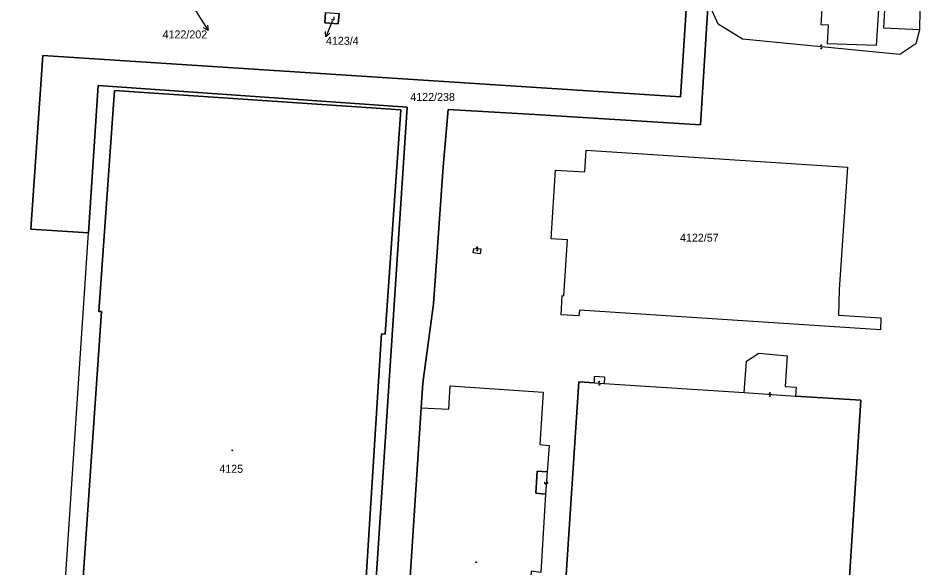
# Model space of a CAD drawing. Extents: x -598233 to -596890, y -1157848 to -1156431.
# Drawn here: x -598049.8 to -597858.2, y -1157728 to -1157611.2 of the extents above; entities that cross this region are included whole.
import ezdxf

# ---------------------------------------------------------------- set-up
doc = ezdxf.new("R2010")
doc.units = 0
for name, color, linetype in [('Level 1', 7, 'Continuous'), ('Level 13', 7, 'Continuous'), ('Level 3', 7, 'Continuous'), ('Level 4', 7, 'Continuous'), ('Level 5', 7, 'Continuous'), ('Level 57', 7, 'Continuous'), ('Level 60', 7, 'Continuous'), ('Vrstva 60', 7, 'Continuous')]:
    doc.layers.add(name, color=color, linetype=linetype)

msp = doc.modelspace()

# ---------------------------------------------------------------- linework, layer by layer
at = {"layer": 'Level 1'}
for points in [[(-597906.18, -1157583.28), (-597909.06, -1157627.95), (-598044.6, -1157619.18), (-598047.12, -1157656.06), (-598034.89, -1157656.85)], [(-597867, -1157609.41), (-597867.48, -1157617.05), (-597877.85, -1157616.75), (-597877.6, -1157612.76), (-597879.16, -1157612.66), (-597878.98, -1157609.3), (-597877.38, -1157609.4), (-597875.83, -1157585.25)], [(-597964.2, -1157694.04), (-597963.85, -1157688.75), (-597961.55, -1157671.94), (-597959.51, -1157642.87), (-597958.41, -1157630.64), (-597940.04, -1157631.73), (-597904.85, -1157633.91), (-597903.17, -1157607.81)], [(-597984.48, -1157610.09), (-597984.63, -1157612.24), (-597981.79, -1157612.44), (-597981.64, -1157610.29)], [(-597858.3, -1157613.77), (-597865.87, -1157613.39), (-597865.62, -1157609.5), (-597867, -1157609.41)], [(-597866.95, -1157609.01), (-597858.19, -1157609.5), (-597858.3, -1157613.77)], [(-598039.27, -1157779.68), (-597979.3, -1157783.98), (-597972.63, -1157678.32), (-597971.83, -1157678.39), (-597968.5, -1157630.72), (-598029.32, -1157626.61), (-598032.66, -1157673.56), (-598032.09, -1157673.58), (-598036.96, -1157743.37), (-598037.69, -1157743.34), (-598038.54, -1157756.19), (-598037.74, -1157756.24), (-598037.94, -1157759.53)], [(-598034.89, -1157656.85), (-598032.81, -1157625.6), (-597967.14, -1157630.18), (-597977.32, -1157784.11)], [(-597935.63, -1157643.54), (-597929.41, -1157643.91), (-597929.11, -1157639.33), (-597873.56, -1157642.93), (-597875.35, -1157668.87), (-597875.52, -1157674.33), (-597866.52, -1157674.93), (-597866.61, -1157677.44), (-597930.51, -1157673.26), (-597930.65, -1157674.45), (-597934.45, -1157674.26), (-597934.25, -1157670.19), (-597933.85, -1157670.21), (-597933.12, -1157658.31), (-597936.57, -1157658.11), (-597935.63, -1157643.54)], [(-598039.85, -1157788.33), (-598043.6, -1157788.06), (-598034.89, -1157656.85)], [(-597895.52, -1157690.8), (-597895.08, -1157684.12), (-597892.42, -1157682.39), (-597886.39, -1157683.01), (-597886.81, -1157689.5), (-597884.5, -1157689.65), (-597884.62, -1157691.51)], [(-597927.38, -1157688.73), (-597930.68, -1157688.52), (-597936.67, -1157780.19), (-597932.01, -1157780.5), (-597931.98, -1157779.93), (-597906.97, -1157781.59), (-597902.14, -1157781.97), (-597896.18, -1157782.3), (-597896.23, -1157782.9), (-597891.85, -1157783.08), (-597891.49, -1157777.6), (-597876.31, -1157778.64), (-597870.79, -1157692.41), (-597884.62, -1157691.51)], [(-597927.38, -1157688.73), (-597927.32, -1157687.3), (-597925.2, -1157687.47), (-597925.28, -1157688.84)], [(-597964.2, -1157694.04), (-597958.33, -1157694.34), (-597958.02, -1157689.33), (-597938.27, -1157690.69), (-597938.96, -1157701.8), (-597936.99, -1157702), (-597937.42, -1157707.6)], [(-597925.28, -1157688.84), (-597895.52, -1157690.8)], [(-597966.74, -1157733.21), (-597964.2, -1157694.04)], [(-597937.77, -1157712.34), (-597939.84, -1157712.17), (-597939.51, -1157707.44), (-597937.42, -1157707.6)], [(-597937.77, -1157712.34), (-597938.78, -1157729.01), (-597940.8, -1157728.7), (-597941.25, -1157735.61), (-597943.17, -1157735.47), (-597943.98, -1157746.71), (-597941.98, -1157746.86), (-597942.6, -1157756.97)]]:
    msp.add_lwpolyline(points, dxfattribs=at)
at = {"layer": 'Level 13'}
for centre, start, end in [((-597879.18, -1157617.54), 211.8337, 83.9317), ((-597879.14, -1157617.18), 31.6192, 264.2092), ((-597952.26, -1157660.05), 32.7682, 264.8662), ((-597952.3, -1157660.41), 212.5538, 85.1438), ((-597926.32, -1157688.61), 34.3743, 266.4723), ((-597926.34, -1157688.97), 214.1598, 86.7498), ((-597890.06, -1157690.98), 33.6459, 265.7439), ((-597890.08, -1157691.34), 213.4314, 86.0214), ((-597937.78, -1157709.96), 122.9352, 355.5252), ((-597937.42, -1157709.99), 303.1497, 175.2477)]:
    msp.add_arc(centre, 0.184, start, end, dxfattribs=at)
at = {"layer": 'Level 3'}
for points in [[(-597858.3, -1157613.77), (-597859.05, -1157616.73), (-597862.46, -1157618.98), (-597895.87, -1157615.74), (-597901.1, -1157612.53), (-597903.17, -1157607.81)], [(-597953.02, -1157660.17), (-597951.53, -1157660.29), (-597951.67, -1157661.3), (-597953.14, -1157661.13), (-597953.02, -1157660.17)], [(-597927.38, -1157688.73), (-597925.28, -1157688.84)], [(-597895.52, -1157690.8), (-597884.62, -1157691.51)], [(-597937.42, -1157707.6), (-597937.77, -1157712.34)]]:
    msp.add_lwpolyline(points, dxfattribs=at)
at = {"layer": 'Level 5'}
msp.add_lwpolyline([(-597983.22, -1157611.55), (-597982.67, -1157611.55), (-597982.67, -1157611)], dxfattribs=at)
for centre, radius in [((-598004.31, -1157703.04), 0.09), ((-598004.31, -1157703.04), 0.0521), ((-597952.49, -1157726.79), 0.09), ((-597952.49, -1157726.79), 0.0521)]:
    msp.add_circle(centre, radius, dxfattribs=at)
at = {"layer": 'Level 57'}
for p, q in [((-598012.52, -1157609.09), (-598011.08, -1157611.34)), ((-598011.08, -1157611.34), (-598009.47, -1157613.87)), ((-597983.08, -1157611.93), (-597983.29, -1157612.45)), ((-597983.29, -1157612.45), (-597984.42, -1157615.23))]:
    msp.add_line(p, q, dxfattribs=at)
for points in [[(-598009.59, -1157612.76), (-598009.47, -1157613.87), (-598010.43, -1157613.3)], [(-597983.58, -1157614.49), (-597984.42, -1157615.23), (-597984.51, -1157614.11)]]:
    msp.add_lwpolyline(points, dxfattribs=at)
at = {"layer": 'Level 60'}
for points in [[(-597875.32, -1157577.36), (-597874.38, -1157571.36), (-597864.63, -1157572.11), (-597865.17, -1157580.04), (-597863.5, -1157580.15), (-597863.7, -1157583.8), (-597865.39, -1157583.63), (-597866.95, -1157609.01), (-597858.19, -1157609.5), (-597858.3, -1157613.77), (-597865.87, -1157613.39), (-597865.62, -1157609.5), (-597867, -1157609.41), (-597867.48, -1157617.05), (-597877.85, -1157616.75), (-597877.6, -1157612.76), (-597879.16, -1157612.66), (-597878.98, -1157609.3), (-597877.38, -1157609.4), (-597875.83, -1157585.25)], [(-597909.06, -1157627.95), (-597906.18, -1157583.28), (-597901.61, -1157583.57), (-597903.17, -1157607.81), (-597904.85, -1157633.91), (-597940.04, -1157631.73), (-597958.41, -1157630.64), (-597959.51, -1157642.87), (-597961.55, -1157671.94), (-597963.85, -1157688.75), (-597964.2, -1157694.04), (-597966.74, -1157733.21), (-597966.34, -1157740.61), (-597969.13, -1157784.66), (-597977.32, -1157784.11), (-597967.14, -1157630.18), (-598032.81, -1157625.6), (-598034.89, -1157656.85), (-598047.12, -1157656.06), (-598044.6, -1157619.18)], [(-597984.48, -1157610.09), (-597981.64, -1157610.29), (-597981.79, -1157612.44), (-597984.63, -1157612.24)], [(-598039.85, -1157788.33), (-598043.6, -1157788.06), (-598034.89, -1157656.85), (-598032.81, -1157625.6), (-597967.14, -1157630.18), (-597977.32, -1157784.11), (-597977.9, -1157792.81)], [(-597979.3, -1157783.98), (-597972.63, -1157678.32), (-597971.83, -1157678.39), (-597968.5, -1157630.72), (-598029.32, -1157626.61), (-598032.66, -1157673.56), (-598032.09, -1157673.58), (-598036.96, -1157743.37), (-598037.69, -1157743.34), (-598038.54, -1157756.19), (-598037.74, -1157756.24), (-598037.94, -1157759.53), (-598040.22, -1157759.46), (-598041.41, -1157774.91), (-598038.97, -1157775.1), (-598039.27, -1157779.68)], [(-597972.63, -1157678.32), (-597979.3, -1157783.98), (-598039.27, -1157779.68), (-598038.97, -1157775.1), (-598041.41, -1157774.91), (-598040.22, -1157759.46), (-598037.94, -1157759.53), (-598037.74, -1157756.24), (-598038.54, -1157756.19), (-598037.69, -1157743.34), (-598036.96, -1157743.37), (-598032.09, -1157673.58), (-598032.66, -1157673.56), (-598029.32, -1157626.61), (-597968.5, -1157630.72), (-597971.83, -1157678.39)], [(-597935.63, -1157643.54), (-597929.41, -1157643.91), (-597929.11, -1157639.33), (-597873.56, -1157642.93), (-597875.35, -1157668.87), (-597875.52, -1157674.33), (-597866.52, -1157674.93), (-597866.61, -1157677.44), (-597930.51, -1157673.26), (-597930.65, -1157674.45), (-597934.45, -1157674.26), (-597934.25, -1157670.19), (-597933.85, -1157670.21), (-597933.12, -1157658.31), (-597936.57, -1157658.11)], [(-597930.68, -1157688.52), (-597927.38, -1157688.73), (-597927.32, -1157687.3), (-597925.2, -1157687.47), (-597925.28, -1157688.84), (-597895.52, -1157690.8), (-597895.08, -1157684.12), (-597892.42, -1157682.39), (-597886.39, -1157683.01), (-597886.81, -1157689.5), (-597884.5, -1157689.65), (-597884.62, -1157691.51), (-597870.79, -1157692.41), (-597876.31, -1157778.64), (-597891.49, -1157777.6), (-597891.85, -1157783.08), (-597896.23, -1157782.9), (-597896.18, -1157782.3), (-597902.14, -1157781.97), (-597906.97, -1157781.59), (-597931.98, -1157779.93), (-597932.01, -1157780.5), (-597936.67, -1157780.19)]]:
    msp.add_lwpolyline(points, close=True, dxfattribs=at)
msp.add_lwpolyline([(-597966.74, -1157733.21), (-597964.2, -1157694.04), (-597958.33, -1157694.34), (-597958.02, -1157689.33), (-597938.27, -1157690.69), (-597938.96, -1157701.8), (-597936.99, -1157702), (-597937.42, -1157707.6), (-597939.51, -1157707.44), (-597939.84, -1157712.17), (-597937.77, -1157712.34), (-597938.78, -1157729.01)], dxfattribs=at)
at = {"layer": 'Vrstva 60'}
for points in [[(-598070.67, -1157792.38), (-598040.28, -1157794.62), (-598039.85, -1157788.33), (-598043.6, -1157788.06), (-598034.89, -1157656.85), (-598047.12, -1157656.06), (-598044.6, -1157619.18), (-597909.06, -1157627.95), (-597906.18, -1157583.28)], [(-597903.17, -1157607.81), (-597904.85, -1157633.91), (-597940.04, -1157631.73), (-597958.41, -1157630.64), (-597959.51, -1157642.87), (-597961.55, -1157671.94), (-597963.85, -1157688.75), (-597964.2, -1157694.04), (-597958.33, -1157694.34), (-597958.02, -1157689.33), (-597938.27, -1157690.69), (-597938.96, -1157701.8), (-597936.99, -1157702), (-597937.42, -1157707.6), (-597939.51, -1157707.44), (-597939.84, -1157712.17), (-597937.77, -1157712.34), (-597938.78, -1157729.01)], [(-597981.64, -1157610.29), (-597981.79, -1157612.44), (-597984.63, -1157612.24), (-597984.48, -1157610.09)], [(-597867, -1157609.41), (-597867.48, -1157617.05), (-597877.85, -1157616.75), (-597877.6, -1157612.76), (-597879.16, -1157612.66), (-597878.98, -1157609.3)], [(-597858.19, -1157609.5), (-597858.3, -1157613.77), (-597865.87, -1157613.39), (-597865.62, -1157609.5)]]:
    msp.add_lwpolyline(points, dxfattribs=at)
for points in [[(-597929.11, -1157639.33), (-597873.56, -1157642.93), (-597875.35, -1157668.87), (-597875.52, -1157674.33), (-597866.52, -1157674.93), (-597866.61, -1157677.44), (-597930.51, -1157673.26), (-597930.65, -1157674.45), (-597934.45, -1157674.26), (-597934.25, -1157670.19), (-597933.85, -1157670.21), (-597933.12, -1157658.31), (-597936.57, -1157658.11), (-597935.63, -1157643.54), (-597929.41, -1157643.91)], [(-597927.32, -1157687.3), (-597925.2, -1157687.47), (-597925.28, -1157688.84), (-597895.52, -1157690.8), (-597895.08, -1157684.12), (-597892.42, -1157682.39), (-597886.39, -1157683.01), (-597886.81, -1157689.5), (-597884.5, -1157689.65), (-597884.62, -1157691.51), (-597870.79, -1157692.41), (-597876.31, -1157778.64), (-597891.49, -1157777.6), (-597891.85, -1157783.08), (-597896.23, -1157782.9), (-597896.18, -1157782.3), (-597902.14, -1157781.97), (-597906.97, -1157781.59), (-597931.98, -1157779.93), (-597932.01, -1157780.5), (-597936.67, -1157780.19), (-597930.68, -1157688.52), (-597927.38, -1157688.73)]]:
    msp.add_lwpolyline(points, close=True, dxfattribs=at)

# ---------------------------------------------------------------- texts
at = {"layer": 'Level 4'}
for s, height, p in [('4123/4', 0.1, (-597983.08, -1157611.93)), ('4122/238', 1.7, (-597966.5, -1157628.86)), ('4122/57', 1.7, (-597909.18, -1157658.74)), ('4125', 1.7, (-598007.08, -1157707.82))]:
    msp.add_text(s, height=height, dxfattribs=at).set_placement(p)
at = {"layer": 'Level 57'}
for s, p in [('4122/202', (-598019.13, -1157615.57)), ('4123/4', (-597984.42, -1157616.93))]:
    msp.add_text(s, height=1.7, dxfattribs=at).set_placement(p)

doc.saveas('drawing.dxf')
